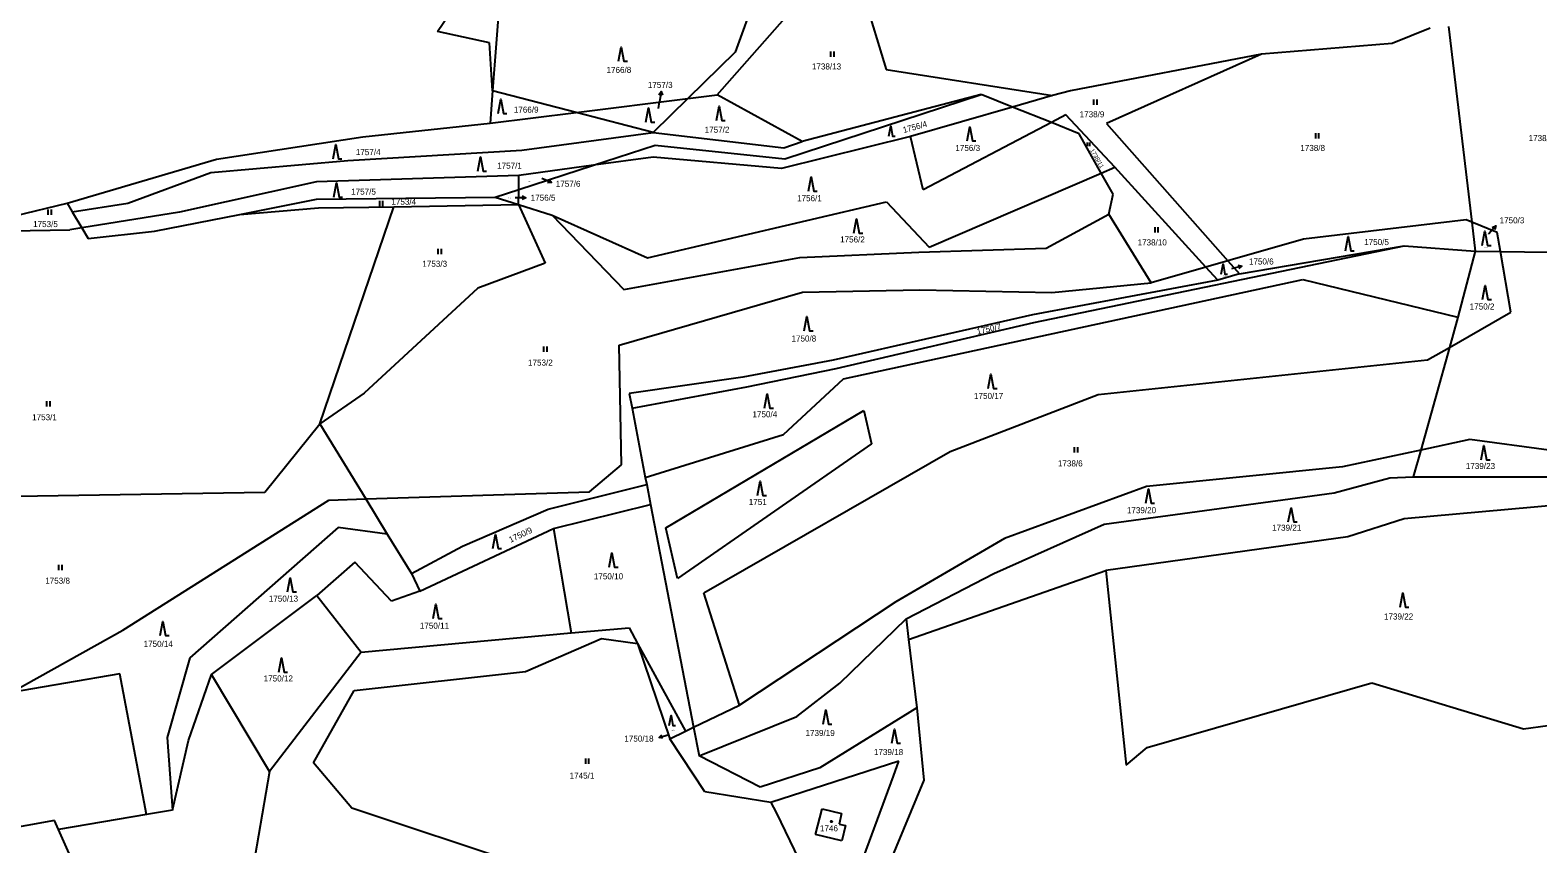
# Model space of a CAD drawing. Extents: x -609861 to -605046, y -1120287 to -1116307.
# Drawn here: x -609336.2 to -608912.5, y -1119519.3 to -1119290.5 of the extents above; entities that cross this region are included whole.
import ezdxf

# ---------------------------------------------------------------- set-up
doc = ezdxf.new("R2010")
doc.units = 0
for name, color, linetype in [('Vrstva 1', 7, 'Continuous'), ('Vrstva 2', 7, 'Continuous'), ('Vrstva 3', 7, 'Continuous'), ('Vrstva 5', 7, 'Continuous'), ('Vrstva 7', 7, 'Continuous')]:
    doc.layers.add(name, color=color, linetype=linetype)

msp = doc.modelspace()

# ---------------------------------------------------------------- linework, layer by layer
at = {"layer": 'Vrstva 1'}
for p, q in [((-609128.81, -1119270.79), (-609138.04, -1119296.62)), ((-609221.76, -1119290.86), (-609210.1, -1119273.53)), ((-609203.64, -1119272.98), (-609206.27, -1119307.53)), ((-609103.8, -1119274.67), (-609095.64, -1119301.49)), ((-609143.17, -1119308.68), (-609119.91, -1119282.33)), ((-609207.16, -1119294.04), (-609221.76, -1119290.86)), ((-608942.71, -1119289.87), (-608953.44, -1119294.24)), ((-608937.56, -1119289.47), (-608931.03, -1119344.43)), ((-609206.27, -1119307.53), (-609207.16, -1119294.04)), ((-609138.04, -1119296.62), (-609151.42, -1119309.71)), ((-608990.15, -1119297.22), (-609043.81, -1119307.55)), ((-608990.15, -1119297.22), (-609033.72, -1119316.69)), ((-608953.44, -1119294.24), (-608990.15, -1119297.22)), ((-609095.64, -1119301.49), (-609048.88, -1119308.87)), ((-609206.27, -1119307.53), (-609206.96, -1119316.63)), ((-609182.74, -1119313.61), (-609206.27, -1119307.53)), ((-609182.74, -1119313.61), (-609151.42, -1119309.71)), ((-609151.42, -1119309.71), (-609161.13, -1119319.2)), ((-609151.42, -1119309.71), (-609143.17, -1119308.68)), ((-609119.22, -1119321.76), (-609143.17, -1119308.68)), ((-609124.11, -1119326.6), (-609068.91, -1119308.58)), ((-609068.91, -1119308.58), (-609119.22, -1119321.76)), ((-609060.1, -1119312.11), (-609068.91, -1119308.58)), ((-609048.88, -1119308.87), (-609060.1, -1119312.11)), ((-609043.81, -1119307.55), (-609048.88, -1119308.87)), ((-609206.96, -1119316.63), (-609182.74, -1119313.61)), ((-609161.13, -1119319.2), (-609182.74, -1119313.61)), ((-609060.1, -1119312.11), (-609088.8, -1119320.39)), ((-609049.21, -1119316.47), (-609060.1, -1119312.11)), ((-609045.1, -1119314.31), (-609049.21, -1119316.47)), ((-609031.36, -1119329.01), (-609045.1, -1119314.31)), ((-609242.72, -1119320.49), (-609206.96, -1119316.63)), ((-609049.21, -1119316.47), (-609085.23, -1119335.36)), ((-609041.38, -1119319.6), (-609049.21, -1119316.47)), ((-609033.72, -1119316.69), (-608999.61, -1119355.34)), ((-609283.82, -1119326.7), (-609242.72, -1119320.49)), ((-609198.05, -1119324.17), (-609161.13, -1119319.2)), ((-609177.93, -1119328.45), (-609160.53, -1119322.8)), ((-609161.13, -1119319.2), (-609124.43, -1119323.57)), ((-609160.53, -1119322.8), (-609124.11, -1119326.6)), ((-609088.8, -1119320.39), (-609125.07, -1119329.33)), ((-609124.43, -1119323.57), (-609119.22, -1119321.76)), ((-609085.23, -1119335.36), (-609088.8, -1119320.39)), ((-609035.17, -1119330.65), (-609041.38, -1119319.6)), ((-609325.84, -1119339.14), (-609283.82, -1119326.7)), ((-609285.41, -1119330.52), (-609246.99, -1119327.15)), ((-609246.99, -1119327.15), (-609198.05, -1119324.17)), ((-609161.13, -1119326.15), (-609177.93, -1119328.45)), ((-609125.07, -1119329.33), (-609161.13, -1119326.15)), ((-609308.81, -1119339.07), (-609285.41, -1119330.52)), ((-609198.91, -1119331.32), (-609255.79, -1119333.11)), ((-609198.92, -1119335.26), (-609177.93, -1119328.45)), ((-609198.92, -1119335.26), (-609198.91, -1119331.32)), ((-609177.93, -1119328.45), (-609198.91, -1119331.32)), ((-609083.52, -1119351.46), (-609035.17, -1119330.65)), ((-609035.17, -1119330.65), (-609031.36, -1119329.01)), ((-609031.83, -1119336.6), (-609035.17, -1119330.65)), ((-609005.76, -1119357.09), (-609031.36, -1119329.01)), ((-609255.79, -1119333.11), (-609294.21, -1119341.65)), ((-609205.5, -1119337.4), (-609198.92, -1119335.26)), ((-609198.93, -1119339.5), (-609198.92, -1119335.26)), ((-609340.5, -1119342.66), (-609325.84, -1119339.14)), ((-609325.84, -1119339.14), (-609324.42, -1119341.51)), ((-609324.42, -1119341.51), (-609308.81, -1119339.07)), ((-609277.33, -1119342.28), (-609255.75, -1119338.03)), ((-609255.75, -1119338.03), (-609205.5, -1119337.4)), ((-609255.15, -1119340.46), (-609233.99, -1119340.13)), ((-609254.81, -1119401.12), (-609233.99, -1119340.13)), ((-609233.99, -1119340.13), (-609198.93, -1119339.5)), ((-609205.5, -1119337.4), (-609198.93, -1119339.5)), ((-609198.93, -1119339.5), (-609191.49, -1119356.02)), ((-609198.93, -1119339.5), (-609189.48, -1119342.51)), ((-609162.72, -1119354.44), (-609095.54, -1119338.74)), ((-609095.54, -1119338.74), (-609083.52, -1119351.46)), ((-609033.04, -1119342.24), (-609031.83, -1119336.6)), ((-609324.42, -1119341.51), (-609321.67, -1119346.07)), ((-609294.21, -1119341.65), (-609321.67, -1119346.07)), ((-609301.33, -1119347), (-609277.33, -1119342.28)), ((-609277.33, -1119342.28), (-609255.15, -1119340.46)), ((-609189.48, -1119342.51), (-609162.72, -1119354.44)), ((-609189.48, -1119342.51), (-609169.41, -1119363.41)), ((-609050.69, -1119351.78), (-609033.04, -1119342.24)), ((-609021.16, -1119361.47), (-609033.04, -1119342.24)), ((-608932.66, -1119343.75), (-608978.3, -1119349.27)), ((-608931.03, -1119344.43), (-608932.66, -1119343.75)), ((-608931.03, -1119344.43), (-608930.05, -1119352.65)), ((-608923.89, -1119347.38), (-608931.03, -1119344.43)), ((-609341.72, -1119346.92), (-609325.12, -1119346.62)), ((-609321.67, -1119346.07), (-609325.12, -1119346.62)), ((-609321.67, -1119346.07), (-609319.9, -1119349.01)), ((-609319.9, -1119349.01), (-609301.33, -1119347)), ((-608922.98, -1119352.74), (-608923.89, -1119347.38)), ((-609119.88, -1119354.38), (-609086.49, -1119352.89)), ((-609086.49, -1119352.89), (-609050.69, -1119351.78)), ((-609054.11, -1119372.71), (-608950.01, -1119351.06)), ((-608978.3, -1119349.27), (-608999.61, -1119355.34)), ((-608996.37, -1119359.01), (-608950.01, -1119351.06)), ((-608950.01, -1119351.06), (-608930.05, -1119352.65)), ((-608930.05, -1119352.65), (-608934.98, -1119371.19)), ((-608930.05, -1119352.65), (-608922.98, -1119352.74)), ((-608922.98, -1119352.74), (-608898.71, -1119353.05)), ((-608920.09, -1119369.73), (-608922.98, -1119352.74)), ((-609191.49, -1119356.02), (-609210.38, -1119362.97)), ((-609169.41, -1119363.41), (-609119.88, -1119354.38)), ((-609005.76, -1119357.09), (-609021.16, -1119361.47)), ((-608999.61, -1119355.34), (-609005.76, -1119357.09)), ((-609002.38, -1119360.79), (-609005.76, -1119357.09)), ((-608999.61, -1119355.34), (-608996.37, -1119359.01)), ((-609107.61, -1119388.49), (-608978.57, -1119360.57)), ((-609002.38, -1119360.79), (-609054.54, -1119370.53)), ((-608996.37, -1119359.01), (-609002.38, -1119360.79)), ((-608978.57, -1119360.57), (-608934.98, -1119371.19)), ((-609210.38, -1119362.97), (-609242.36, -1119392.57)), ((-609170.71, -1119379.06), (-609119.17, -1119364.09)), ((-609119.17, -1119364.09), (-609086.18, -1119363.45)), ((-609086.18, -1119363.45), (-609049.06, -1119364.26)), ((-609049.06, -1119364.26), (-609021.16, -1119361.47)), ((-608937.34, -1119379.66), (-608920.09, -1119369.73)), ((-609054.54, -1119370.53), (-609110.56, -1119383.24)), ((-609109.7, -1119385.63), (-609054.11, -1119372.71)), ((-608934.98, -1119371.19), (-608937.34, -1119379.66)), ((-609170.02, -1119412.69), (-609170.71, -1119379.06)), ((-608937.34, -1119379.66), (-608945.37, -1119408.53)), ((-608943.44, -1119383.17), (-608937.34, -1119379.66)), ((-609110.56, -1119383.24), (-609135.89, -1119388.01)), ((-609134.82, -1119390.79), (-609109.7, -1119385.63)), ((-609036.01, -1119392.9), (-608943.44, -1119383.17)), ((-609135.89, -1119388.01), (-609167.87, -1119392.58)), ((-609167.01, -1119396.75), (-609134.82, -1119390.79)), ((-609124.52, -1119404.14), (-609107.61, -1119388.49)), ((-609242.36, -1119392.57), (-609254.81, -1119401.12)), ((-609167.87, -1119392.58), (-609167.01, -1119396.75)), ((-609077.65, -1119408.96), (-609036.01, -1119392.9)), ((-609167.01, -1119396.75), (-609163.34, -1119416.28)), ((-609157.53, -1119430.39), (-609101.91, -1119397.45)), ((-609101.91, -1119397.45), (-609099.75, -1119406.8)), ((-609270.25, -1119420.36), (-609254.81, -1119401.12)), ((-609254.81, -1119401.12), (-609241.93, -1119422.28)), ((-609163.34, -1119416.28), (-609124.52, -1119404.14)), ((-609099.75, -1119406.8), (-609154.31, -1119444.63)), ((-608931.59, -1119405.6), (-608945.37, -1119408.53)), ((-608909.4, -1119408.56), (-608931.59, -1119405.6)), ((-609146.89, -1119448.68), (-609077.65, -1119408.96)), ((-608945.37, -1119408.53), (-608967.34, -1119413.21)), ((-608945.37, -1119408.53), (-608947.48, -1119416.1)), ((-609179, -1119420.25), (-609170.02, -1119412.69)), ((-609163.34, -1119416.28), (-609162.95, -1119418.23)), ((-608967.34, -1119413.21), (-609022.44, -1119418.79)), ((-608969.7, -1119420.58), (-608954.06, -1119416.32)), ((-608954.06, -1119416.32), (-608947.48, -1119416.1)), ((-608947.48, -1119416.1), (-608907.18, -1119416.1)), ((-609362.62, -1119421.84), (-609270.25, -1119420.36)), ((-609241.93, -1119422.28), (-609179, -1119420.25)), ((-609190.64, -1119425.19), (-609162.95, -1119418.23)), ((-609162.95, -1119418.23), (-609161.88, -1119423.8)), ((-609022.44, -1119418.79), (-609062.42, -1119433.42)), ((-609034.4, -1119429.37), (-608969.7, -1119420.58)), ((-609310.23, -1119459.13), (-609252.29, -1119422.61)), ((-609252.29, -1119422.61), (-609241.93, -1119422.28)), ((-609241.93, -1119422.28), (-609235.93, -1119432.14)), ((-609189.14, -1119430.55), (-609161.88, -1119423.8)), ((-609161.88, -1119423.8), (-609149.75, -1119486.47)), ((-608906.16, -1119423.95), (-608950.02, -1119427.87)), ((-609214.68, -1119435.52), (-609190.64, -1119425.19)), ((-608950.02, -1119427.87), (-608965.91, -1119432.97)), ((-609249.67, -1119430.35), (-609291.31, -1119466.91)), ((-609235.93, -1119432.14), (-609249.67, -1119430.35)), ((-609235.93, -1119432.14), (-609229.06, -1119443.27)), ((-609226.7, -1119448.23), (-609189.14, -1119430.55)), ((-609189.14, -1119430.55), (-609184.2, -1119459.95)), ((-609154.31, -1119444.63), (-609157.53, -1119430.39)), ((-609062.42, -1119433.42), (-609092.91, -1119451.19)), ((-609065.37, -1119443.28), (-609034.4, -1119429.37)), ((-608965.91, -1119432.97), (-609033.93, -1119442.39)), ((-609229.06, -1119443.27), (-609214.68, -1119435.52)), ((-609244.95, -1119440.09), (-609255.68, -1119449.42)), ((-609234.65, -1119451.01), (-609244.95, -1119440.09)), ((-609229.06, -1119443.27), (-609226.7, -1119448.23)), ((-609090.02, -1119456.01), (-609065.37, -1119443.28)), ((-609089.38, -1119461.77), (-609033.93, -1119442.39)), ((-609033.93, -1119442.39), (-609028.21, -1119497.1)), ((-609285.3, -1119471.68), (-609255.68, -1119449.42)), ((-609255.68, -1119449.42), (-609243.23, -1119465.32)), ((-609226.7, -1119448.23), (-609234.65, -1119451.01)), ((-609136.82, -1119480.24), (-609146.89, -1119448.68)), ((-609092.91, -1119451.19), (-609136.82, -1119480.24)), ((-609184.2, -1119459.95), (-609167.89, -1119458.56)), ((-609167.89, -1119458.56), (-609165.54, -1119462.96)), ((-609108.69, -1119474.08), (-609090.02, -1119456.01)), ((-609090.02, -1119456.01), (-609089.38, -1119461.77)), ((-609341.58, -1119476.71), (-609310.23, -1119459.13)), ((-609243.23, -1119465.32), (-609184.2, -1119459.95)), ((-609196.99, -1119470.76), (-609175.68, -1119461.56)), ((-609175.68, -1119461.56), (-609165.54, -1119462.96)), ((-609165.54, -1119462.96), (-609152.03, -1119487.56)), ((-609165.54, -1119462.96), (-609156.48, -1119489.71)), ((-609089.38, -1119461.77), (-609087.02, -1119481.04)), ((-609291.31, -1119466.91), (-609297.75, -1119489.36)), ((-609243.23, -1119465.32), (-609268.99, -1119498.89)), ((-609311.06, -1119471.48), (-609341.58, -1119476.71)), ((-609303.55, -1119511.01), (-609311.06, -1119471.48)), ((-609245.13, -1119476.16), (-609196.99, -1119470.76)), ((-609291.74, -1119490.15), (-609285.3, -1119471.68)), ((-609268.99, -1119498.89), (-609285.3, -1119471.68)), ((-609120.71, -1119483.42), (-609108.69, -1119474.08)), ((-609022.28, -1119492.2), (-608959.13, -1119473.96)), ((-608959.13, -1119473.96), (-608916.54, -1119486.91)), ((-609256.58, -1119496.46), (-609245.13, -1119476.16)), ((-609149.75, -1119486.47), (-609136.82, -1119480.24)), ((-609148.19, -1119494.55), (-609120.71, -1119483.42)), ((-609087.02, -1119481.04), (-609114.28, -1119497.92)), ((-609087.02, -1119481.04), (-609085.08, -1119501.3)), ((-609156.48, -1119489.71), (-609152.03, -1119487.56)), ((-609152.03, -1119487.56), (-609149.75, -1119486.47)), ((-609149.75, -1119486.47), (-609148.19, -1119494.55)), ((-608916.54, -1119486.91), (-608902.13, -1119484.95)), ((-609297.75, -1119489.36), (-609296.25, -1119509.82)), ((-609296.25, -1119509.82), (-609291.74, -1119490.15)), ((-609146.61, -1119504.61), (-609156.48, -1119489.71)), ((-609028.21, -1119497.1), (-609022.28, -1119492.2)), ((-609245.84, -1119509.22), (-609256.58, -1119496.46)), ((-609131.02, -1119503.29), (-609148.19, -1119494.55)), ((-609092.08, -1119496.03), (-609128.02, -1119507.59)), ((-609093.62, -1119500.21), (-609092.08, -1119496.03)), ((-609268.99, -1119498.89), (-609281.64, -1119572.81)), ((-609114.28, -1119497.92), (-609131.02, -1119503.29)), ((-609110.03, -1119544.66), (-609093.62, -1119500.21)), ((-609128.02, -1119507.59), (-609146.61, -1119504.61)), ((-609085.08, -1119501.3), (-609105.6, -1119550.94)), ((-609197.9, -1119525.14), (-609245.84, -1119509.22)), ((-609128.02, -1119507.59), (-609126.59, -1119510.41)), ((-609115.5, -1119516.64), (-609113.66, -1119509.38)), ((-609113.66, -1119509.38), (-609108.17, -1119510.68)), ((-609329.42, -1119512.7), (-609345.05, -1119515.51)), ((-609328.3, -1119515.19), (-609329.42, -1119512.7)), ((-609303.55, -1119511.01), (-609328.3, -1119515.19)), ((-609296.25, -1119509.82), (-609303.55, -1119511.01)), ((-609126.59, -1119510.41), (-609112.21, -1119540.16)), ((-609108.17, -1119510.68), (-609108.89, -1119513.68)), ((-609108.89, -1119513.68), (-609107.09, -1119514.11)), ((-609313.78, -1119547.62), (-609328.3, -1119515.19)), ((-609108.11, -1119518.4), (-609115.5, -1119516.64)), ((-609107.09, -1119514.11), (-609108.11, -1119518.4))]:
    msp.add_line(p, q, dxfattribs=at)
at = {"layer": 'Vrstva 3'}
for p, q in [((-609111.24, -1119296.49), (-609111.24, -1119297.99)), ((-609110.24, -1119297.99), (-609110.24, -1119296.49)), ((-609037.32, -1119309.98), (-609037.32, -1119311.48)), ((-609036.32, -1119311.48), (-609036.32, -1119309.98)), ((-609039.11, -1119322.02), (-609039.11, -1119323.07)), ((-609038.41, -1119323.07), (-609038.41, -1119322.02)), ((-608974.99, -1119319.44), (-608974.99, -1119320.94)), ((-608973.99, -1119320.94), (-608973.99, -1119319.44)), ((-609238.06, -1119338.41), (-609238.06, -1119339.91)), ((-609237.06, -1119339.91), (-609237.06, -1119338.41)), ((-609331.26, -1119340.85), (-609331.26, -1119342.35)), ((-609330.26, -1119342.35), (-609330.26, -1119340.85)), ((-609020.15, -1119345.89), (-609020.15, -1119347.39)), ((-609019.15, -1119347.39), (-609019.15, -1119345.89)), ((-609221.63, -1119351.95), (-609221.63, -1119353.45)), ((-609220.63, -1119353.45), (-609220.63, -1119351.95)), ((-609191.93, -1119379.44), (-609191.93, -1119380.94)), ((-609190.93, -1119380.94), (-609190.93, -1119379.44)), ((-609331.61, -1119394.79), (-609331.61, -1119396.29)), ((-609330.61, -1119396.29), (-609330.61, -1119394.79)), ((-609042.79, -1119407.76), (-609042.79, -1119409.26)), ((-609041.79, -1119409.26), (-609041.79, -1119407.76)), ((-609328.24, -1119440.77), (-609328.24, -1119442.27)), ((-609327.24, -1119442.27), (-609327.24, -1119440.77)), ((-609180.19, -1119495.27), (-609180.19, -1119496.77)), ((-609179.19, -1119496.77), (-609179.19, -1119495.27))]:
    msp.add_line(p, q, dxfattribs=at)
for points in [[(-609170.84, -1119299.22), (-609170.09, -1119295.22), (-609169.34, -1119299.22), (-609168.34, -1119299.22)], [(-609204.71, -1119313.89), (-609203.96, -1119309.89), (-609203.21, -1119313.89), (-609202.21, -1119313.89)], [(-609163.16, -1119316.33), (-609162.41, -1119312.33), (-609161.66, -1119316.33), (-609160.66, -1119316.33)], [(-609143.37, -1119315.88), (-609142.62, -1119311.88), (-609141.87, -1119315.88), (-609140.87, -1119315.88)], [(-609094.895, -1119320.3), (-609094.37, -1119317.5), (-609093.845, -1119320.3), (-609093.145, -1119320.3)], [(-609072.89, -1119321.63), (-609072.14, -1119317.63), (-609071.39, -1119321.63), (-609070.39, -1119321.63)], [(-609251.09, -1119326.65), (-609250.34, -1119322.65), (-609249.59, -1119326.65), (-609248.59, -1119326.65)], [(-609210.43, -1119330.12), (-609209.68, -1119326.12), (-609208.93, -1119330.12), (-609207.93, -1119330.12)], [(-609117.5, -1119335.72), (-609116.75, -1119331.72), (-609116, -1119335.72), (-609115, -1119335.72)], [(-609250.9, -1119337.4), (-609250.15, -1119333.4), (-609249.4, -1119337.4), (-609248.4, -1119337.4)], [(-609104.73, -1119347.52), (-609103.98, -1119343.52), (-609103.23, -1119347.52), (-609102.23, -1119347.52)], [(-608966.57, -1119352.48), (-608965.82, -1119348.48), (-608965.07, -1119352.48), (-608964.07, -1119352.48)], [(-608928.12, -1119350.98), (-608927.37, -1119346.98), (-608926.62, -1119350.98), (-608925.62, -1119350.98)], [(-609001.465, -1119359.04), (-609000.94, -1119356.24), (-609000.415, -1119359.04), (-608999.715, -1119359.04)], [(-608928.04, -1119366.22), (-608927.29, -1119362.22), (-608926.54, -1119366.22), (-608925.54, -1119366.22)], [(-609118.68, -1119374.96), (-609117.93, -1119370.96), (-609117.18, -1119374.96), (-609116.18, -1119374.96)], [(-609066.94, -1119391.18), (-609066.19, -1119387.18), (-609065.44, -1119391.18), (-609064.44, -1119391.18)], [(-609129.83, -1119396.73), (-609129.08, -1119392.73), (-609128.33, -1119396.73), (-609127.33, -1119396.73)], [(-608928.37, -1119411.26), (-608927.62, -1119407.26), (-608926.87, -1119411.26), (-608925.87, -1119411.26)], [(-609131.76, -1119421.28), (-609131.01, -1119417.28), (-609130.26, -1119421.28), (-609129.26, -1119421.28)], [(-609022.68, -1119423.45), (-609021.93, -1119419.45), (-609021.18, -1119423.45), (-609020.18, -1119423.45)], [(-608982.6, -1119428.74), (-608981.85, -1119424.74), (-608981.1, -1119428.74), (-608980.1, -1119428.74)], [(-609206.21, -1119436.23), (-609205.46, -1119432.23), (-609204.71, -1119436.23), (-609203.71, -1119436.23)], [(-609173.47, -1119441.46), (-609172.72, -1119437.46), (-609171.97, -1119441.46), (-609170.97, -1119441.46)], [(-609263.91, -1119448.43), (-609263.16, -1119444.43), (-609262.41, -1119448.43), (-609261.41, -1119448.43)], [(-608951.2, -1119452.72), (-608950.45, -1119448.72), (-608949.7, -1119452.72), (-608948.7, -1119452.72)], [(-609222.97, -1119455.89), (-609222.22, -1119451.89), (-609221.47, -1119455.89), (-609220.47, -1119455.89)], [(-609299.7, -1119460.69), (-609298.95, -1119456.69), (-609298.2, -1119460.69), (-609297.2, -1119460.69)], [(-609266.38, -1119470.94), (-609265.63, -1119466.94), (-609264.88, -1119470.94), (-609263.88, -1119470.94)], [(-609156.615, -1119485.93), (-609156.09, -1119483.13), (-609155.565, -1119485.93), (-609154.865, -1119485.93)], [(-609113.37, -1119485.6), (-609112.62, -1119481.6), (-609111.87, -1119485.6), (-609110.87, -1119485.6)], [(-609094.07, -1119490.97), (-609093.32, -1119486.97), (-609092.57, -1119490.97), (-609091.57, -1119490.97)]]:
    msp.add_lwpolyline(points, dxfattribs=at)
at = {"layer": 'Vrstva 5'}
msp.add_lwpolyline([(-609110.88, -1119512.82), (-609110.79, -1119512.97), (-609110.88, -1119513.12), (-609111.06, -1119513.12), (-609111.15, -1119512.97), (-609111.06, -1119512.82)], close=True, dxfattribs=at)
at = {"layer": 'Vrstva 7'}
for p, q in [((-609158.842, -1119307.695), (-609159.3, -1119310.66)), ((-609159.58, -1119312.47), (-609159.3, -1119310.66)), ((-609189.666, -1119333.322), (-609192.44, -1119332.18)), ((-609196.94, -1119337.571), (-609199.94, -1119337.57)), ((-608926.28, -1119347.81), (-608926.25, -1119347.77)), ((-608924.271, -1119345.515), (-608926.25, -1119347.77)), ((-608995.662, -1119356.796), (-608998.55, -1119357.61)), ((-609159.477, -1119489.354), (-609156.61, -1119488.47))]:
    msp.add_line(p, q, dxfattribs=at)
for points in [[(-609159.489, -1119308.607), (-609158.842, -1119307.695), (-609158.501, -1119308.76)], [(-609190.4, -1119332.479), (-609189.666, -1119333.322), (-609190.781, -1119333.403)], [(-609197.94, -1119337.071), (-609196.94, -1119337.571), (-609197.94, -1119338.071)], [(-608925.307, -1119345.937), (-608924.271, -1119345.515), (-608924.555, -1119346.596)], [(-608996.761, -1119356.586), (-608995.662, -1119356.796), (-608996.489, -1119357.549)], [(-609158.374, -1119489.537), (-609159.477, -1119489.354), (-609158.669, -1119488.582)]]:
    msp.add_lwpolyline(points, dxfattribs=at)

# ---------------------------------------------------------------- texts
at = {"layer": 'Vrstva 2'}
for s, height, p in [('1766/8', 1.7, (-609174.237, -1119302.49)), ('1738/13', 1.7, (-609116.507, -1119301.52)), ('1766/9', 1.7, (-609200.287, -1119313.66)), ('1738/9', 1.7, (-609041.257, -1119314.96)), ('1757/3', 0.2, (-609162.364, -1119317.79)), ('1757/2', 1.7, (-609146.647, -1119319.3)), ('1756/3', 1.7, (-609076.187, -1119324.42)), ('1738/8', 1.7, (-608979.237, -1119324.43)), ('1738/7', 1.7, (-608915.067, -1119321.66)), ('1757/4', 1.7, (-609244.697, -1119325.61)), ('1757/1', 1.7, (-609204.977, -1119329.42)), ('1757/5', 1.7, (-609246.007, -1119336.71)), ('1757/6', 0.2, (-609196.514, -1119333.06)), ('1753/4', 1.7, (-609234.697, -1119339.56)), ('1756/5', 0.2, (-609201.954, -1119337.75)), ('1756/1', 1.7, (-609120.677, -1119338.56)), ('1753/5', 1.7, (-609335.407, -1119345.84)), ('1756/2', 1.7, (-609108.587, -1119350.16)), ('1738/10', 1.7, (-609024.967, -1119350.99)), ('1750/5', 1.7, (-608961.277, -1119350.9)), ('1750/3', 0.2, (-608927.534, -1119351.72)), ('1753/3', 1.7, (-609225.997, -1119357.01)), ('1750/6', 0.2, (-609001.074, -1119359.67)), ('1750/2', 1.7, (-608931.627, -1119369.02)), ('1750/8', 1.7, (-609122.247, -1119378.02)), ('1753/2', 1.7, (-609196.297, -1119384.78)), ('1750/17', 1.7, (-609070.947, -1119394.15)), ('1753/1', 1.7, (-609335.677, -1119400.14)), ('1750/4', 1.7, (-609133.217, -1119399.31)), ('1738/6', 1.7, (-609047.367, -1119413.13)), ('1739/23', 1.7, (-608932.707, -1119413.86)), ('1751', 1.7, (-609134.257, -1119423.98)), ('1739/20', 1.7, (-609027.977, -1119426.28)), ('1739/21', 1.7, (-608987.167, -1119431.21)), ('1753/8', 1.7, (-609331.997, -1119446.11)), ('1750/10', 1.7, (-609177.787, -1119444.88)), ('1750/13', 1.7, (-609269.147, -1119451.15)), ('1739/22', 1.7, (-608955.717, -1119456.18)), ('1750/11', 1.7, (-609226.697, -1119458.77)), ('1750/14', 1.7, (-609304.347, -1119463.87)), ('1750/12', 1.7, (-609270.597, -1119473.6)), ('1750/18', 0.2, (-609156.174, -1119487.4)), ('1739/19', 1.7, (-609118.307, -1119488.92)), ('1739/18', 1.7, (-609099.077, -1119494.29)), ('1745/1', 1.7, (-609184.597, -1119500.91)), ('1746', 1.7, (-609114.247, -1119515.72))]:
    msp.add_text(s, height=height, dxfattribs=at).set_placement(p)
for s, height, rotation, p in [('1756/4', 1.7, 15.29797, (-609090.691, -1119319.406)), ('1738/11', 1.2, 299.71422, (-609038.363, -1119324.221)), ('1750/7', 1.7, 12.60507, (-609069.977, -1119376.054)), ('1750/9', 1.7, 25.21014, (-609201.205, -1119434.613))]:
    msp.add_text(s, height=height, rotation=rotation, dxfattribs=at).set_placement(p)
at = {"layer": 'Vrstva 7'}
for s, p in [('1757/3', (-609162.618, -1119306.7)), ('1757/6', (-609188.507, -1119334.52)), ('1756/5', (-609195.547, -1119338.42)), ('1750/3', (-608923.217, -1119344.77)), ('1750/6', (-608993.677, -1119356.36)), ('1750/18', (-609169.227, -1119490.5))]:
    msp.add_text(s, height=1.7, dxfattribs=at).set_placement(p)

doc.saveas('drawing.dxf')
